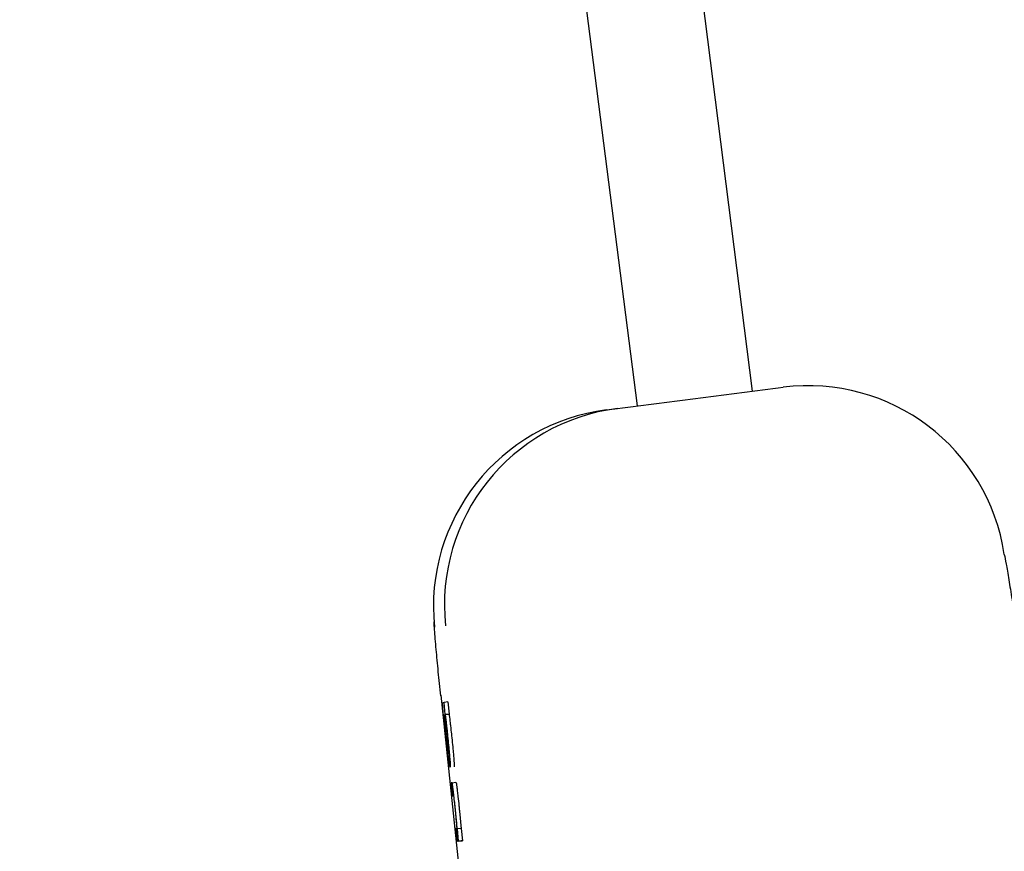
# Model space of a CAD drawing. Header units: inches. Extents: x 170 to 312, y 215 to 248.
# Tile 543 of 656: x 284.2167 to 284.2656, y 243.6891 to 243.7304. Entities that reach past the tile are written whole.
import ezdxf

# ---------------------------------------------------------------- set-up
doc = ezdxf.new("R2010")
doc.units = ezdxf.units.IN
doc.header["$LTSCALE"] = 0.25
doc.header["$MEASUREMENT"] = 0
doc.layers.add('ANNOTATIONS', color=1, linetype='Continuous')
doc.layers.add('MOTOR RH', color=7, linetype='Continuous')
doc.styles.add('ARIAL', font='arial.ttf', dxfattribs={"height": 0.09375})
doc.dimstyles.new('STANDARD$0', dxfattribs={"dimtxt": 0.09375, "dimasz": 0.09375, "dimexe": 0.03125, "dimexo": 0.046875, "dimgap": 0.09, "dimtad": 0, "dimtih": 1, "dimtoh": 1, "dimdec": 4, "dimzin": 0, "dimdsep": 46, "dimtxsty": 'ARIAL', "dimcen": 0.09, "dimadec": 0, "dimazin": 0, "dimtfac": 1, "dimtdec": 4, "dimtofl": 0, "dimtmove": 0, "dimatfit": 1, "dimfxl": 1, "dimtolj": 1, "dimtzin": 0, "dimarcsym": 0})

# ---------------------------------------------------------------- blocks, each defined once
blk = doc.blocks.new('*D63')
at = {"layer": 'ANNOTATIONS', "color": 0, "lineweight": -2, "transparency": 16777216}
for p, q in [((283.9428635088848, 244.1250466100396), (285.788826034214, 244.1250466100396)), ((285.757576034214, 244.0312966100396), (285.757576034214, 242.3316655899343)), ((285.757576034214, 240.1971744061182), (285.757576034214, 241.8968054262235)), ((285.0270509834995, 240.1034244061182), (285.788826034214, 240.1034244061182))]:
    blk.add_line(p, q, dxfattribs=at)
at = {"layer": 'ANNOTATIONS', "color": 0, "transparency": 16777216}
for points in [[(285.741951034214, 244.0312966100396), (285.773201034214, 244.0312966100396), (285.757576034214, 244.1250466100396)], [(285.741951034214, 240.1971744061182), (285.773201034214, 240.1971744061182), (285.757576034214, 240.1034244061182)]]:
    blk.add_solid(points, dxfattribs=at)
at = {"layer": 'defpoints', "color": 0, "transparency": 16777216}
for p in [(283.8959885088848, 244.1250466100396), (284.9801759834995, 240.1034244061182), (285.757576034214, 240.1034244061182)]:
    blk.add_point(p, dxfattribs=at)
at = {"layer": 'ANNOTATIONS', "color": 0, "transparency": 16777216, "insert": (285.757576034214, 242.1142355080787), "char_height": 0.09375, "attachment_point": 5, "style": 'ARIAL'}
blk.add_mtext('\\A1;OPENING\\PHEIGHT', dxfattribs=at)
blk = doc.blocks.new('*D64')
at = {"layer": 'ANNOTATIONS', "color": 0, "lineweight": -2, "transparency": 16777216}
for p, q in [((283.9428635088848, 244.9610302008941), (286.4438146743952, 244.9610302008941)), ((286.4125646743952, 244.8672802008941), (286.4125646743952, 242.7496573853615)), ((286.4125646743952, 240.1971744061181), (286.4125646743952, 242.3147972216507)), ((285.9473951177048, 240.1034244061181), (286.4438146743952, 240.1034244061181))]:
    blk.add_line(p, q, dxfattribs=at)
at = {"layer": 'ANNOTATIONS', "color": 0, "transparency": 16777216}
for points in [[(286.3969396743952, 244.8672802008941), (286.4281896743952, 244.8672802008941), (286.4125646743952, 244.9610302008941)], [(286.3969396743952, 240.1971744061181), (286.4281896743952, 240.1971744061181), (286.4125646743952, 240.1034244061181)]]:
    blk.add_solid(points, dxfattribs=at)
at = {"layer": 'defpoints', "color": 0, "transparency": 16777216}
for p in [(283.8959885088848, 244.9610302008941), (285.9005201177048, 240.1034244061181), (286.4125646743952, 240.1034244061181)]:
    blk.add_point(p, dxfattribs=at)
at = {"layer": 'ANNOTATIONS', "color": 0, "transparency": 16777216, "insert": (286.4125646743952, 242.532227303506), "char_height": 0.09375, "attachment_point": 5, "style": 'ARIAL'}
blk.add_mtext('\\A1;TOTAL\\PHEIGHT', dxfattribs=at)

msp = doc.modelspace()

# ---------------------------------------------------------------- linework, layer by layer
at = {"layer": 'MOTOR RH'}
for p, q in [((284.2411610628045, 243.8055938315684), (284.2531208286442, 243.7119234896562)), ((284.2474171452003, 243.7111955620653), (284.2356715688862, 243.8031875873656)), ((284.2458778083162, 243.7109989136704), (284.2464217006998, 243.7110683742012)), ((284.2376419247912, 243.6968266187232), (284.2397438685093, 243.6767501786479)), ((284.2377422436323, 243.6964661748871), (284.2378090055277, 243.6964746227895)), ((284.2380047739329, 243.6964952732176), (284.2378090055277, 243.6964746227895)), ((284.2378727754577, 243.6958682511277), (284.2378090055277, 243.6964746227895)), ((284.2380047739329, 243.6964952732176), (284.2380684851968, 243.6958889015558)), ((284.2378636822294, 243.6958673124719), (284.2380593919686, 243.6958879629)), ((284.2380684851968, 243.6958889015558), (284.2378727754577, 243.6958682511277)), ((284.2380684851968, 243.6958889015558), (284.2380593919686, 243.6958879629)), ((284.2378163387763, 243.695824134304), (284.2378100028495, 243.6958231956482)), ((284.2378636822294, 243.6958673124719), (284.2378727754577, 243.6958682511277)), ((284.237987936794, 243.6940266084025), (284.2380555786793, 243.6933836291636)), ((284.2382051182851, 243.6924825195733), (284.238158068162, 243.6924768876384)), ((284.238158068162, 243.6924768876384), (284.2382256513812, 243.6918339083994)), ((284.2382051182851, 243.6924829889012), (284.2384008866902, 243.6925031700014)), ((284.2382256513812, 243.6918339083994), (284.2382711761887, 243.6918395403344)), ((284.2384403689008, 243.6902184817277), (284.2383961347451, 243.6902128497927)), ((284.2383961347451, 243.6902128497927), (284.2384637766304, 243.6895694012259)), ((284.2384701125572, 243.6901879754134), (284.2384614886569, 243.6901870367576)), ((284.2386658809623, 243.6902086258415), (284.2384701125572, 243.6901879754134)), ((284.2385342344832, 243.6895787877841), (284.2384701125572, 243.6901879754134)), ((284.2386658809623, 243.6902086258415), (284.2387299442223, 243.6895989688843)), ((284.2386594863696, 243.689590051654), (284.2384637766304, 243.6895694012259)), ((284.2385342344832, 243.6895787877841), (284.2384637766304, 243.6895694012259)), ((284.2385342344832, 243.6895787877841), (284.2387299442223, 243.6895989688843)), ((284.2387299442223, 243.6895989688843), (284.2386594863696, 243.689590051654))]:
    msp.add_line(p, q, dxfattribs=at)
for centre, radius, start, end in [((284.2559060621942, 243.7023578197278), 0.009841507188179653, 8.544662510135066, 97.27328360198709), ((284.2476687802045, 243.7013060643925), 0.009841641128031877, 97.27978189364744, 186.0095021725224), ((284.2471248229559, 243.7012367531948), 0.00984148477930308, 97.27951746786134, 186.0077247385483)]:
    msp.add_arc(centre, radius, start, end, dxfattribs=at)
for points, knots in [([(284.2464218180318, 243.7110683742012), (284.2477996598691, 243.7112442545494), (284.2505553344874, 243.7115960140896), (284.2532918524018, 243.7119454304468), (284.2546601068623, 243.7121201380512)], [0, 0, 0, 0, 0.5000016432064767, 1, 1, 1, 1]), ([(284.265638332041, 243.7038200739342), (284.2656655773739, 243.7036817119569), (284.2657212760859, 243.703398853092), (284.2658581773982, 243.7025934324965), (284.2660174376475, 243.7016159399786), (284.2661351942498, 243.7008473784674), (284.2661927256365, 243.7004718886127)], [0, 0, 0, 0, 0.2460517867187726, 0.5030134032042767, 0.7571912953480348, 1, 1, 1, 1]), ([(284.2376438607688, 243.6967993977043), (284.2376022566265, 243.6972053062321), (284.23751682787, 243.698038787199), (284.2374158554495, 243.6991322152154), (284.2373423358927, 243.6999766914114), (284.23731992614, 243.7003500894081), (284.2373122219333, 243.7004784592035)], [0, 0, 0, 0, 0.2707883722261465, 0.5560291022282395, 0.8473680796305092, 1, 1, 1, 1]), ([(284.2378792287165, 243.6948545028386), (284.2378581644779, 243.6950567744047), (284.2378218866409, 243.6954051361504), (284.2377775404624, 243.6958627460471), (284.2377488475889, 243.6961926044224), (284.2377335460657, 243.6964303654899), (284.2377389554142, 243.6964526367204), (284.2377422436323, 243.6964661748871)], [0, 0, 0, 0, 0.2174253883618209, 0.3744603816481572, 0.5321804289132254, 0.7156232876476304, 1, 1, 1, 1]), ([(284.2380593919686, 243.6958879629), (284.2380664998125, 243.6958339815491), (284.2380819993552, 243.6957162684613), (284.2381033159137, 243.6955416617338), (284.2381178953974, 243.6954153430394), (284.238120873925, 243.6953895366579)], [0, 0, 0, 0, 0.4026172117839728, 0.877957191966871, 1, 1, 1, 1]), ([(284.2378100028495, 243.6958231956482), (284.2378081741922, 243.6958143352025), (284.2378048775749, 243.6957983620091), (284.2378097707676, 243.6957000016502), (284.2378173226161, 243.6956046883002), (284.2378192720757, 243.69558008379)], [0, 0, 0, 0, 0.4802875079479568, 0.865839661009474, 1, 1, 1, 1]), ([(284.2379157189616, 243.6947808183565), (284.2379018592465, 243.6949146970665), (284.2378741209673, 243.69518263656), (284.2378387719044, 243.6955539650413), (284.2378240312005, 243.6957314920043), (284.2378163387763, 243.695824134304)], [0, 0, 0, 0, 0.323181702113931, 0.6468029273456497, 1, 1, 1, 1]), ([(284.2378192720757, 243.69558008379), (284.2378241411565, 243.695523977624), (284.2378338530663, 243.6954120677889), (284.2378597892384, 243.6951469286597), (284.2378805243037, 243.6949482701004), (284.2378929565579, 243.6948291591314)], [0, 0, 0, 0, 0.2870354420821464, 0.5725233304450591, 1, 1, 1, 1]), ([(284.2378537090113, 243.6955308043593), (284.2378477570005, 243.6956072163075), (284.2378328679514, 243.6957983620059), (284.2378348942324, 243.6958477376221), (284.2378390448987, 243.695853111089), (284.2378398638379, 243.6958541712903)], [0, 0, 0, 0, 0.3483606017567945, 0.8714295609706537, 1, 1, 1, 1]), ([(284.2378398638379, 243.6958541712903), (284.2378429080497, 243.6958490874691), (284.2378499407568, 243.695837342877), (284.2378685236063, 243.6957262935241), (284.2378876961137, 243.6955781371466), (284.237892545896, 243.6955406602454)], [0, 0, 0, 0, 0.3631306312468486, 0.8389006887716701, 1, 1, 1, 1]), ([(284.2379195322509, 243.6948493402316), (284.2379094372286, 243.6949467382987), (284.2378892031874, 243.6951419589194), (284.2378670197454, 243.6953755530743), (284.2378575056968, 243.6954865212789), (284.2378537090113, 243.6955308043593)], [0, 0, 0, 0, 0.3743474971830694, 0.7503264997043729, 1, 1, 1, 1]), ([(284.2378636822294, 243.6958673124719), (284.237870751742, 243.6958132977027), (284.237886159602, 243.6956955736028), (284.2379076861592, 243.6955214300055), (284.2379221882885, 243.6953948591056), (284.2379251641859, 243.6953688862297)], [0, 0, 0, 0, 0.4025759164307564, 0.8774060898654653, 0.9999999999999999, 0.9999999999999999, 0.9999999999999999, 0.9999999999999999]), ([(284.237892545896, 243.6955406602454), (284.2379017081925, 243.6954663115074), (284.2379185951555, 243.6953292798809), (284.2379459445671, 243.6950865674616), (284.2379616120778, 243.6949385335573), (284.2379678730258, 243.6948793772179)], [0, 0, 0, 0, 0.4159301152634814, 0.7665978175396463, 1, 1, 1, 1]), ([(284.2379251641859, 243.6953688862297), (284.2379329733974, 243.6952994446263), (284.237953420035, 243.695117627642), (284.2379745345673, 243.694919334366), (284.2379875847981, 243.6947967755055)], [0, 0, 0, 0, 0.3819313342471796, 1, 1, 1, 1]), ([(284.238120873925, 243.6953895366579), (284.2381287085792, 243.6953200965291), (284.2381492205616, 243.6951382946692), (284.2381702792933, 243.6949399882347), (284.2381832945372, 243.6948174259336)], [0, 0, 0, 0, 0.3819549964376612, 1, 1, 1, 1]), ([(284.2379536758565, 243.6941650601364), (284.2379446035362, 243.6942470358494), (284.2379198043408, 243.6944711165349), (284.2378949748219, 243.6947057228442), (284.2378792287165, 243.6948545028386)], [0, 0, 0, 0, 0.3658312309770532, 1, 1, 1, 1]), ([(284.2378929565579, 243.6948291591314), (284.2379049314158, 243.694716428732), (284.2379252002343, 243.6945256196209), (284.2379527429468, 243.6942861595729), (284.2379740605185, 243.6941154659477), (284.2379830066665, 243.6940581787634), (284.237987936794, 243.6940266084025)], [0, 0, 0, 0, 0.3088494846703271, 0.5227631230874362, 0.7369998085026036, 1, 1, 1, 1]), ([(284.2380404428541, 243.6936825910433), (284.2380266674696, 243.6937940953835), (284.2379990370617, 243.6940177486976), (284.2379536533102, 243.694423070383), (284.237926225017, 243.6946817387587), (284.2379157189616, 243.6947808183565)], [0, 0, 0, 0, 0.3801972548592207, 0.7625925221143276, 1, 1, 1, 1]), ([(284.2379977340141, 243.6941636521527), (284.2379892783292, 243.6942314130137), (284.2379723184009, 243.6943673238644), (284.2379438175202, 243.6946212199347), (284.2379263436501, 243.6947853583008), (284.2379195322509, 243.6948493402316)], [0, 0, 0, 0, 0.3776105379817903, 0.7573895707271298, 1, 1, 1, 1]), ([(284.2379678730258, 243.6948793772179), (284.2379777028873, 243.6947845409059), (284.237997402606, 243.6945944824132), (284.2380209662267, 243.6943466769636), (284.2380307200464, 243.6942304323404), (284.2380353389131, 243.6941753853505)], [0, 0, 0, 0, 0.343970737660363, 0.6893410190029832, 1, 1, 1, 1]), ([(284.2379875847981, 243.6947967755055), (284.2380030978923, 243.6946470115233), (284.2380341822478, 243.6943469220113), (284.2380708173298, 243.693961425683), (284.2380863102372, 243.6937784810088), (284.2380934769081, 243.6936938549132)], [0, 0, 0, 0, 0.3487102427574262, 0.6987279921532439, 1, 1, 1, 1]), ([(284.2381832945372, 243.6948174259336), (284.2381988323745, 243.6946676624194), (284.2382299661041, 243.6943675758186), (284.2382665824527, 243.6939820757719), (284.2382820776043, 243.6937991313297), (284.2382892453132, 243.6937145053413)], [0, 0, 0, 0, 0.3487132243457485, 0.6987293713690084, 0.9999999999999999, 0.9999999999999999, 0.9999999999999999, 0.9999999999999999]), ([(284.2380138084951, 243.6936520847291), (284.2380068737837, 243.6937078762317), (284.2379891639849, 243.6938503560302), (284.2379671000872, 243.6940460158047), (284.2379536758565, 243.6941650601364)], [0, 0, 0, 0, 0.391574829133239, 1, 1, 1, 1]), ([(284.2380432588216, 243.6939012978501), (284.2380401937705, 243.6939062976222), (284.2380340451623, 243.6939163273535), (284.238018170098, 243.6940083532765), (284.2380027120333, 243.6941258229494), (284.2379977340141, 243.6941636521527)], [0, 0, 0, 0, 0.4025918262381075, 0.8076143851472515, 0.9999999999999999, 0.9999999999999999, 0.9999999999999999, 0.9999999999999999]), ([(284.2380353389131, 243.6941753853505), (284.2380398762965, 243.6941134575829), (284.2380528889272, 243.6939358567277), (284.2380485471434, 243.6939049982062), (284.2380439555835, 243.6939017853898), (284.2380432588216, 243.6939012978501)], [0, 0, 0, 0, 0.3123023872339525, 0.8956429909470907, 1, 1, 1, 1]), ([(284.2380555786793, 243.6933836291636), (284.2380510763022, 243.6934041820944), (284.2380418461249, 243.693446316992), (284.2380233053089, 243.6935823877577), (284.2380138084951, 243.6936520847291)], [0, 0, 0, 0, 0.4877887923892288, 1, 1, 1, 1]), ([(284.2381107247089, 243.6932583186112), (284.2381072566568, 243.6932637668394), (284.2380983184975, 243.6932778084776), (284.2380739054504, 243.6934242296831), (284.2380473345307, 243.6936293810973), (284.2380404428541, 243.6936825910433)], [0, 0, 0, 0, 0.3195244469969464, 0.8235056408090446, 1, 1, 1, 1]), ([(284.2380934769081, 243.6936938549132), (284.2381019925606, 243.6935801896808), (284.2381235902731, 243.6932919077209), (284.238115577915, 243.6932709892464), (284.2381107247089, 243.6932583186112)], [0, 0, 0, 0, 0.3942849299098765, 1, 1, 1, 1]), ([(284.2382892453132, 243.6937145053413), (284.2382977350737, 243.6936008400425), (284.2383192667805, 243.6933125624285), (284.2383113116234, 243.6932916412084), (284.238306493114, 243.6932789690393)], [0, 0, 0, 0, 0.3942911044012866, 1, 1, 1, 1]), ([(284.2383535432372, 243.6913171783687), (284.2383374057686, 243.6914688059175), (284.238310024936, 243.6917260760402), (284.2382726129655, 243.69205262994), (284.2382431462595, 243.6922882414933), (284.2382175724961, 243.692458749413), (284.238209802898, 243.692473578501), (284.2382051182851, 243.6924825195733)], [0, 0, 0, 0, 0.2128166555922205, 0.3610911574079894, 0.5097968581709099, 0.7044361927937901, 1, 1, 1, 1]), ([(284.2384008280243, 243.6925031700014), (284.2384059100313, 243.6924930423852), (284.238413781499, 243.6924773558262), (284.2384398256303, 243.6923010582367), (284.2384677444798, 243.6920782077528), (284.238505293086, 243.6917518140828), (284.2385328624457, 243.6914921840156), (284.2385492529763, 243.6913378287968)], [0, 0, 0, 0, 0.3151089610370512, 0.4880689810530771, 0.63580508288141, 0.7834789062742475, 1, 1, 1, 1]), ([(284.2382711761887, 243.6918395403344), (284.2382753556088, 243.6918307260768), (284.2382811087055, 243.6918185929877), (284.2383023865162, 243.6916639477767), (284.2383206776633, 243.6915114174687), (284.2383407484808, 243.6913323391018), (284.238353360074, 243.6912130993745), (284.238359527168, 243.6911547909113)], [0, 0, 0, 0, 0.4132474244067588, 0.5688474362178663, 0.7257440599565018, 0.8658883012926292, 1, 1, 1, 1]), ([(284.2384105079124, 243.6907549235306), (284.2384032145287, 243.6908294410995), (284.2383856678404, 243.691008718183), (284.2383653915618, 243.6912034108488), (284.2383535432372, 243.6913171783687)], [0, 0, 0, 0, 0.4156558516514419, 1, 1, 1, 1]), ([(284.238359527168, 243.6911547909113), (284.2383684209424, 243.6910687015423), (284.2383861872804, 243.69089672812), (284.2384086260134, 243.6906610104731), (284.2384191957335, 243.6905379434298), (284.2384247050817, 243.6904737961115)], [0, 0, 0, 0, 0.3242812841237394, 0.6477891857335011, 1, 1, 1, 1]), ([(284.2385492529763, 243.6913378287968), (284.2385576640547, 243.6912573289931), (284.2385779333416, 243.6910633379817), (284.2385957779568, 243.6908817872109), (284.2386062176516, 243.6907755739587)], [0, 0, 0, 0, 0.414966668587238, 1, 1, 1, 1]), ([(284.2384614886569, 243.6901870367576), (284.238454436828, 243.6902697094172), (284.2384401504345, 243.6904371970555), (284.238420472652, 243.6906481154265), (284.2384105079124, 243.6907549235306)], [0, 0, 0, 0, 0.4936045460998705, 1, 1, 1, 1]), ([(284.2386062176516, 243.6907755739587), (284.2386180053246, 243.6906488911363), (284.2386374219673, 243.6904402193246), (284.2386516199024, 243.6902732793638), (284.238657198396, 243.6902076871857)], [0, 0, 0, 0, 0.6070912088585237, 1, 1, 1, 1]), ([(284.2384247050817, 243.6904737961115), (284.2384316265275, 243.6903883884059), (284.2384429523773, 243.690248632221), (284.2384410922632, 243.6902269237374), (284.2384403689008, 243.6902184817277)], [0, 0, 0, 0, 0.6111193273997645, 1, 1, 1, 1])]:
    msp.add_open_spline(points, degree=3, knots=knots, dxfattribs=at)

# ---------------------------------------------------------------- dimensions: what is measured, and where the dimension line sits
at = {"layer": 'ANNOTATIONS'}
for base, p1, p2, text, picture, middle in [((286.4125646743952, 240.1034244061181), (283.8959885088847, 244.961030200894), (285.9005201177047, 240.103424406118), 'TOTAL\\PHEIGHT', '*D64', (286.4125646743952, 242.532227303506)), ((285.757576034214, 240.1034244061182), (283.8959885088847, 244.1250466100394), (284.9801759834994, 240.1034244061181), 'OPENING\\PHEIGHT', '*D63', (285.757576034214, 242.1142355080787))]:
    dim = msp.add_linear_dim(base=base, p1=p1, p2=p2, angle=90, text=text, dimstyle='STANDARD$0', dxfattribs=at)
    dim.commit()
    dim.dimension.update_dxf_attribs({"geometry": picture, "text_midpoint": middle})

doc.saveas('drawing.dxf')
